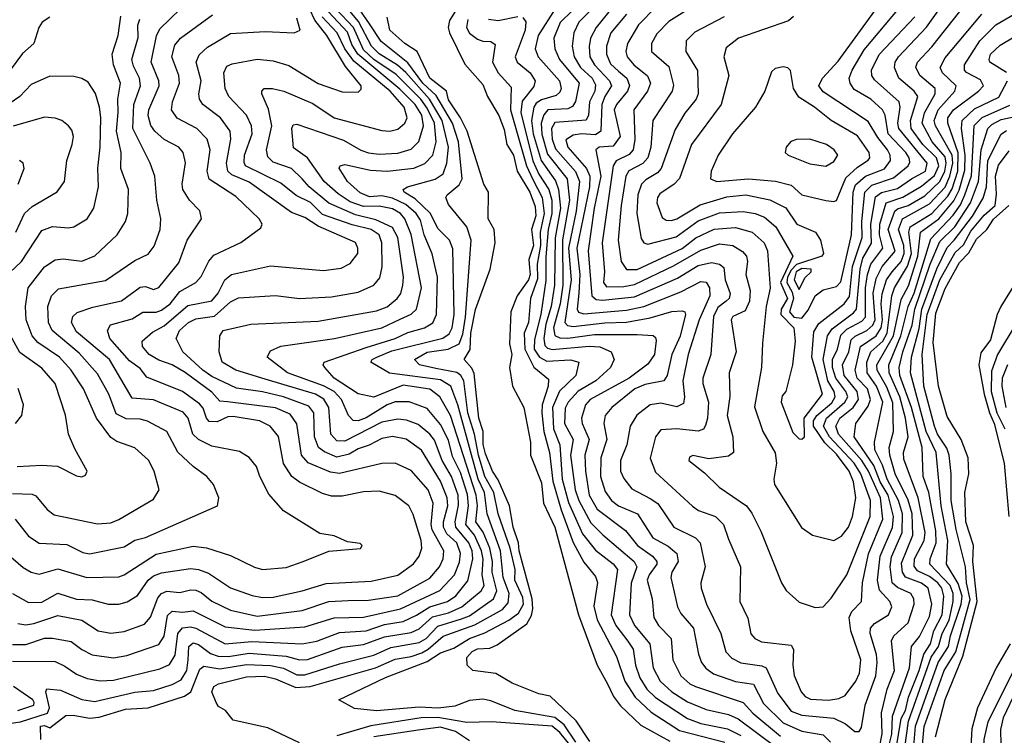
# Model space of a CAD drawing. Extents: x 1308313 to 1441400, y 959662 to 1036319.
# Tile 646 of 656: x 1397082 to 1400787, y 1010111 to 1012804. Entities that reach past the tile are written whole.
import ezdxf

# ---------------------------------------------------------------- set-up
doc = ezdxf.new("R2010")
doc.units = 0

msp = doc.modelspace()

# ---------------------------------------------------------------- linework, layer by layer
at = {"layer": '0CON10XD'}
for points in [[(1399341.9, 1012955), (1399186.1, 1012795), (1399167.4, 1012755), (1399161.3, 1012705), (1399167.8, 1012665), (1399192.2, 1012625), (1399236.2, 1012585), (1399249.2, 1012559.2), (1399246.6, 1012535), (1399225.9, 1012495), (1399222.1, 1012445), (1399213.9, 1012426.1), (1399095, 1012417.6), (1399083.6, 1012395), (1399085.1, 1012355.1), (1399098.6, 1012318.6), (1399173.1, 1012233.1), (1399188, 1012195), (1399175.9, 1012084.1), (1399147.5, 1011945), (1399156.5, 1011825), (1399133.2, 1011665), (1399143.9, 1011653.9), (1399165, 1011650.4), (1399284, 1011664), (1399365, 1011666.3), (1399455, 1011682.9), (1399536.1, 1011706.1), (1399575, 1011709.2), (1399585.2, 1011705.2), (1399587.9, 1011695), (1399567.1, 1011612.9), (1399535.7, 1011545), (1399518.4, 1011465), (1399506, 1011445), (1399435, 1011432.1), (1399396.9, 1011415), (1399310, 1011345), (1399285.3, 1011315), (1399280, 1011285), (1399291.2, 1011225), (1399269, 1011155), (1399267.5, 1011085), (1399285, 1011028.8), (1399309.5, 1010995), (1399335.4, 1010975), (1399406.6, 1010945), (1399465, 1010854.3), (1399522.5, 1010822.5), (1399555.3, 1010795), (1399559.6, 1010765), (1399536.2, 1010725), (1399531.7, 1010705), (1399557.4, 1010595), (1399570.2, 1010570.2), (1399617.6, 1010515), (1399636, 1010416), (1399647.5, 1010385), (1399663.7, 1010363.7), (1399692.5, 1010342.5), (1399775, 1010313.8), (1399843.4, 1010303.4), (1399881.5, 1010231.5), (1399955, 1010158.5), (1400025, 1010127.4), (1400105, 1010112.4), (1400132.5, 1010085)], [(1397055, 1010453), (1397105, 1010453.3), (1397175, 1010476.3), (1397205, 1010477.2), (1397275, 1010464.8), (1397315, 1010434.3), (1397355, 1010414.3), (1397435, 1010402.5), (1397485, 1010411), (1397605, 1010453.2), (1397625.5, 1010484.5), (1397638.2, 1010561.8), (1397655, 1010579), (1397695, 1010574.8), (1397735, 1010580.3), (1397855, 1010520), (1397967.2, 1010507.2), (1398155, 1010519.8), (1398265, 1010553.3), (1398375, 1010556), (1398515, 1010587.1), (1398663.4, 1010656.6), (1398717.7, 1010715), (1398736.9, 1010763.1), (1398740.1, 1010795), (1398726.5, 1010835), (1398689.5, 1010869.5), (1398677, 1010895), (1398676.5, 1010915), (1398692.8, 1010975), (1398690, 1011005), (1398665, 1011068.2), (1398593.8, 1011183.8), (1398535.7, 1011225.7), (1398485, 1011235.5), (1398445, 1011228), (1398397.1, 1011202.9), (1398355, 1011189.8), (1398321.2, 1011168.8), (1398275, 1011158.3), (1398228.2, 1011178.2), (1398206, 1011195), (1398191.8, 1011235), (1398189, 1011325), (1398170.4, 1011350.4), (1398075, 1011384.7), (1397995, 1011404.1), (1397897.7, 1011417.7), (1397805, 1011461.7), (1397770.4, 1011485), (1397695.8, 1011555), (1397670.8, 1011605), (1397683.5, 1011635), (1397717.2, 1011665), (1397745, 1011678.5), (1397815, 1011689.2), (1397875, 1011742.4), (1397905, 1011757.4), (1398045, 1011766.8), (1398135, 1011755.3), (1398255, 1011761.9), (1398355, 1011779.5), (1398414.4, 1011805.6), (1398437.5, 1011832.5), (1398445.6, 1011874.4), (1398444.8, 1011965), (1398434.6, 1011994.6), (1398404, 1012015), (1398332.9, 1012032.9), (1398221.7, 1012071.7), (1398176.2, 1012116.2), (1398122.6, 1012142.6), (1398065, 1012189.6), (1397931.9, 1012255), (1397926.7, 1012266.7), (1397928.1, 1012295), (1397956, 1012375), (1397954.4, 1012405), (1397935.3, 1012445), (1397869.1, 1012515), (1397855.2, 1012545.2), (1397850.5, 1012605), (1397860.7, 1012629.3), (1397881.2, 1012638.8), (1397975, 1012655.8), (1398035, 1012649.7), (1398095, 1012631.6), (1398205, 1012564.1), (1398295, 1012532.9), (1398355, 1012532.2), (1398367.3, 1012542.7), (1398367.1, 1012555), (1398308.2, 1012628.2), (1398237.9, 1012745), (1398192.1, 1012802.1), (1398155, 1012883.7)], [(1399175.1, 1010085), (1399131.2, 1010151.2), (1399095, 1010178.8), (1398945, 1010204.5), (1398855, 1010241.1), (1398825, 1010247.5), (1398775, 1010242.7), (1398718.9, 1010221.1), (1398656.8, 1010213.2), (1398585, 1010217.3), (1398425, 1010203.4), (1398341.9, 1010211.9), (1398282.5, 1010245), (1398458.5, 1010328.5), (1398615, 1010389.1), (1398665, 1010421.4), (1398715, 1010438.8), (1398775, 1010475.6), (1398832.7, 1010497.3), (1398922.5, 1010545), (1398959.3, 1010570.7), (1398977.1, 1010605), (1398975, 1010629.7), (1398944.9, 1010695), (1398945.8, 1010735), (1398927.6, 1010815), (1398882.2, 1010945), (1398866, 1011025), (1398831.9, 1011085), (1398808, 1011165), (1398793.5, 1011245), (1398768.1, 1011325), (1398753.4, 1011445), (1398742.2, 1011465), (1398726.3, 1011476.3), (1398648.4, 1011491.6), (1398586.1, 1011506.1), (1398566.9, 1011525), (1398615, 1011553.8), (1398694.6, 1011565), (1398735.7, 1011584.3), (1398749.4, 1011620.6), (1398759.1, 1011685), (1398780.5, 1011975), (1398764.4, 1012024.4), (1398695, 1012108.9), (1398685.4, 1012135), (1398690, 1012145), (1398735, 1012182.7), (1398746.3, 1012205), (1398733.2, 1012345), (1398710.4, 1012415), (1398649.3, 1012519.3), (1398598.8, 1012565), (1398542.2, 1012642.2), (1398442.6, 1012722.6), (1398398.7, 1012788.7), (1398325, 1012895.2)], [(1399208.5, 1012885), (1399116.2, 1012793.8), (1399091.6, 1012735), (1399096.2, 1012695), (1399112.7, 1012655), (1399187.6, 1012565), (1399173.9, 1012496.1), (1399162.1, 1012477.9), (1399145, 1012469.6), (1399069.4, 1012465), (1399054.2, 1012445.8), (1399044.7, 1012415), (1399046.2, 1012373.8), (1399068.4, 1012298.4), (1399142, 1012205), (1399151, 1012125), (1399123.9, 1011976.1), (1399125.5, 1011805), (1399115.8, 1011735), (1399091.1, 1011645), (1399095, 1011615.8), (1399115, 1011607), (1399145, 1011605.3), (1399245, 1011619.3), (1399405, 1011619.8), (1399465.7, 1011615.7), (1399475, 1011608.6), (1399477.4, 1011597.4), (1399471.1, 1011545), (1399445, 1011508.2), (1399375, 1011455.6), (1399228.4, 1011375), (1399211.3, 1011355), (1399195.6, 1011305), (1399197.9, 1011285), (1399224.5, 1011225), (1399208.8, 1011165), (1399210.9, 1011105), (1399224.9, 1011014.9), (1399255, 1010961.9), (1399361.8, 1010881.8), (1399406.5, 1010825), (1399462.8, 1010785), (1399479.3, 1010765), (1399479.6, 1010755), (1399450, 1010715), (1399443.5, 1010695), (1399461.3, 1010625), (1399468.4, 1010555), (1399485.3, 1010525), (1399533.5, 1010475), (1399540.3, 1010395), (1399570, 1010335), (1399603.4, 1010305), (1399624.6, 1010294.6), (1399804.9, 1010234.9), (1399841.3, 1010195), (1399945, 1010108.1)], [(1397029.4, 1010799.4), (1397095, 1010743.3), (1397125, 1010725.3), (1397155, 1010717.1), (1397225, 1010737.7), (1397334.7, 1010705.2), (1397455, 1010707.9), (1397475.2, 1010714.8), (1397595, 1010792.8), (1397735, 1010823.3), (1397785, 1010817.1), (1397875, 1010787.8), (1397965, 1010743.8), (1397995, 1010735.4), (1398085, 1010742.3), (1398148, 1010765), (1398245, 1010804.4), (1398363.8, 1010813.8), (1398370, 1010825), (1398363, 1010833), (1398315, 1010840), (1398265, 1010861.4), (1398211.3, 1010871.3), (1398075, 1010956.5), (1398019.1, 1011019.1), (1397985.4, 1011085), (1397973.3, 1011123.3), (1397945, 1011157.1), (1397909.1, 1011179.1), (1397805, 1011198.8), (1397754.4, 1011224.4), (1397733, 1011245), (1397716, 1011305), (1397697.2, 1011327.2), (1397585, 1011373.2), (1397505, 1011379.7), (1397419.8, 1011525), (1397295, 1011629.5), (1397276.8, 1011665), (1397282, 1011688), (1397298, 1011702), (1397357.5, 1011722.5), (1397465, 1011746.1), (1397535, 1011797.9), (1397555, 1011800), (1397585, 1011789.2), (1397605, 1011796.9), (1397681.1, 1011888.9), (1397712.5, 1011975), (1397765.4, 1012055), (1397759.5, 1012085), (1397720.8, 1012125), (1397695.2, 1012165.2), (1397692.6, 1012185), (1397705.8, 1012265.8), (1397696.4, 1012305), (1397680.9, 1012325), (1397625, 1012353.7), (1397590.3, 1012385), (1397575, 1012406.4), (1397565.6, 1012444.4), (1397568.3, 1012465), (1397606.6, 1012555), (1397605.3, 1012575), (1397577.1, 1012645), (1397596.3, 1012743.7), (1397609.7, 1012770.3), (1397686.1, 1012843.9)], [(1397161.5, 1010095), (1397159.6, 1010145), (1397175, 1010148.1), (1397195, 1010139.2), (1397255, 1010185.9), (1397282.6, 1010187.4), (1397344.8, 1010175.2), (1397380.2, 1010179.8), (1397479.8, 1010210.2), (1397565, 1010214.6), (1397701.9, 1010258.1), (1397726.2, 1010275), (1397760.1, 1010359.9), (1397775, 1010371.6), (1397835, 1010361.1), (1397935, 1010377.1), (1398025, 1010374.5), (1398075, 1010363.4), (1398125, 1010339), (1398155, 1010338.8), (1398285, 1010380.7), (1398415, 1010412.4), (1398478.6, 1010441.4), (1398585, 1010460.8), (1398610.9, 1010475), (1398655, 1010522.5), (1398745, 1010549.6), (1398775, 1010561.5), (1398864.7, 1010625.3), (1398877, 1010655), (1398860.2, 1010725), (1398861.1, 1010765), (1398851.2, 1010815), (1398825.3, 1010875.3), (1398797.7, 1010915), (1398804.9, 1010974.9), (1398799.1, 1011015), (1398703, 1011315), (1398663, 1011385), (1398625, 1011413.7), (1398525, 1011428.9), (1398415, 1011383.8), (1398355, 1011395.8), (1398265.3, 1011455), (1398230, 1011495), (1398224.4, 1011505), (1398228.1, 1011515), (1398385, 1011570.9), (1398495, 1011604.6), (1398542.2, 1011627.8), (1398604.9, 1011645.1), (1398637, 1011663), (1398650.7, 1011695), (1398653.5, 1011835), (1398633.5, 1011923.5), (1398603.9, 1011995), (1398590.6, 1012050.6), (1398574.3, 1012075), (1398535, 1012109.5), (1398485, 1012133), (1398445, 1012142.1), (1398397.8, 1012137.8), (1398362.9, 1012152.9), (1398314.9, 1012194.9), (1398284, 1012246), (1398287.5, 1012255), (1398305, 1012259.3), (1398402.3, 1012237.7), (1398465, 1012234.2), (1398565, 1012246.2), (1398607, 1012263), (1398636.8, 1012295), (1398649, 1012345), (1398642.3, 1012415), (1398615, 1012472.1), (1398591.3, 1012505), (1398498, 1012598), (1398414.2, 1012655), (1398375, 1012691.4), (1398338, 1012775), (1398271.5, 1012845)], [(1397715.3, 1010395), (1397718, 1010445), (1397735, 1010458.8), (1397755, 1010453.2), (1397799.6, 1010419.6), (1397828.8, 1010408.8), (1397868.1, 1010408.1), (1397945, 1010419.8), (1398085, 1010408.6), (1398135, 1010394.8), (1398165, 1010396.3), (1398295, 1010443), (1398375, 1010452.4), (1398455, 1010481.6), (1398555, 1010498.6), (1398585, 1010512.4), (1398635, 1010556.7), (1398695, 1010572.2), (1398745.5, 1010594.4), (1398818, 1010655), (1398829.4, 1010675), (1398822.2, 1010715), (1398826, 1010774), (1398820.2, 1010805), (1398793.9, 1010863.9), (1398760.7, 1010905), (1398771.1, 1010975), (1398767, 1011017), (1398740.6, 1011100.6), (1398710.1, 1011160.1), (1398695, 1011222.4), (1398665, 1011280.7), (1398615, 1011341.4), (1398546.9, 1011366.9), (1398495, 1011366.8), (1398465, 1011355.4), (1398385, 1011306), (1398355, 1011295.2), (1398336.3, 1011296.3), (1398319.2, 1011315), (1398292.4, 1011375), (1398264.6, 1011404.7), (1398225, 1011426.3), (1398089.1, 1011475), (1398013.5, 1011535), (1398025, 1011558.2), (1398064.8, 1011575.2), (1398266, 1011605), (1398445, 1011644.5), (1398513.2, 1011676.8), (1398555, 1011696.1), (1398575.4, 1011714.6), (1398593.5, 1011795), (1398555.5, 1011995.5), (1398530.8, 1012055), (1398515, 1012075.1), (1398485, 1012093.2), (1398435, 1012102.9), (1398375, 1012101.6), (1398325, 1012119.6), (1398279.7, 1012149.7), (1398227.6, 1012195), (1398164.3, 1012284.3), (1398112.7, 1012322.7), (1398105.3, 1012395), (1398111, 1012409), (1398125, 1012410.9), (1398300.5, 1012350.5), (1398365, 1012313.4), (1398395, 1012303.5), (1398435, 1012298.2), (1398505, 1012302.5), (1398555, 1012316.7), (1398584, 1012346), (1398601.6, 1012405), (1398594.8, 1012445.2), (1398570.5, 1012485), (1398512.8, 1012542.8), (1398354.2, 1012674.2), (1398331.3, 1012711.3), (1398315, 1012757.9), (1398243.6, 1012833.6)], [(1398135, 1010082.9), (1398015, 1010139), (1397885, 1010168.2), (1397856.8, 1010205), (1397829.8, 1010219.8), (1397821.1, 1010235), (1397804.7, 1010275), (1397812.8, 1010295), (1397829.4, 1010305), (1397935, 1010331.6), (1398003.3, 1010333.4), (1398045, 1010324.1), (1398121.2, 1010291.2), (1398175, 1010295.1), (1398420.8, 1010365), (1398495, 1010397.4), (1398555, 1010407.4), (1398595, 1010421.4), (1398619.1, 1010435), (1398675, 1010483.8), (1398795, 1010526.7), (1398899.3, 1010585), (1398920.5, 1010609.5), (1398924.1, 1010645), (1398900.8, 1010705), (1398891.6, 1010805), (1398840.7, 1010945), (1398830.5, 1011025), (1398806.6, 1011075), (1398731.1, 1011355), (1398704.1, 1011425), (1398665, 1011448.9), (1398473.7, 1011473.7), (1398403.2, 1011515), (1398408, 1011525), (1398425.4, 1011535), (1398482, 1011558), (1398674.7, 1011605.3), (1398697.6, 1011622.4), (1398709.5, 1011645), (1398716.2, 1011695), (1398711.5, 1011941.5), (1398699.5, 1011975), (1398656.8, 1012016.8), (1398626.6, 1012076.6), (1398570.3, 1012130.3), (1398528.4, 1012155), (1398525.4, 1012165), (1398541.4, 1012175), (1398645.1, 1012204.9), (1398675.7, 1012225), (1398689.3, 1012265), (1398696, 1012325), (1398672, 1012425), (1398624.1, 1012505), (1398535, 1012606.2), (1398503.5, 1012633.5), (1398435, 1012676.2), (1398405.2, 1012705.2), (1398357.2, 1012797.2), (1398297.9, 1012867.8)], [(1398739.1, 1012865), (1398699, 1012801), (1398694.7, 1012775), (1398699.2, 1012755), (1398757.3, 1012637.3), (1398825, 1012560), (1398842.5, 1012515), (1398885, 1012444.5), (1398905, 1012391.5), (1398915.2, 1012335), (1398939.9, 1012295), (1398953.4, 1012235), (1399002.1, 1012155), (1399021.8, 1012101.8), (1399023.8, 1012066.2), (1399008.4, 1012015), (1399015.2, 1011955), (1398998.2, 1011901.8), (1399000.1, 1011870.1), (1399003.3, 1011845), (1398997.1, 1011825), (1398954.3, 1011765.7), (1398929.6, 1011705), (1398924.5, 1011585), (1398934.2, 1011545), (1398925.5, 1011495), (1398936.2, 1011425), (1398978.9, 1011345), (1399003.8, 1011215), (1399004.6, 1011165), (1399045, 1011061.9), (1399052.7, 1010985), (1399095, 1010894.4), (1399185, 1010564.3), (1399254.8, 1010374.8), (1399293.4, 1010305), (1399317, 1010257), (1399342.5, 1010222.5), (1399419.1, 1010149.1), (1399528.7, 1010088.7)], [(1399097, 1012845), (1399032.3, 1012745), (1399021.1, 1012695), (1399033.1, 1012665), (1399113.2, 1012575), (1399119.8, 1012545), (1399115, 1012531.8), (1399100.7, 1012519.3), (1399045, 1012503.5), (1399025, 1012490.6), (1399016, 1012475), (1399007.4, 1012425), (1399014.6, 1012375), (1399044, 1012274), (1399098.1, 1012198.1), (1399109.9, 1012165), (1399117.1, 1012095), (1399096.6, 1011983.4), (1399094.9, 1011805.1), (1399081.9, 1011725), (1399062, 1011658), (1399054.1, 1011604.1), (1399058.6, 1011578.6), (1399067.9, 1011567.9), (1399085, 1011562.9), (1399225, 1011575.3), (1399265, 1011572.9), (1399307.5, 1011555), (1399318.9, 1011525), (1399305.4, 1011495), (1399250.3, 1011445), (1399183.3, 1011406.7), (1399146.1, 1011365), (1399135, 1011342.7), (1399132.1, 1011285), (1399164.1, 1011225), (1399154.1, 1011165), (1399172.4, 1011035), (1399186, 1010995), (1399231.4, 1010911.4), (1399275.8, 1010865.8), (1399393.9, 1010765), (1399404.1, 1010745), (1399383.2, 1010683.2), (1399376.5, 1010565), (1399395.2, 1010525), (1399453, 1010455), (1399465.5, 1010365), (1399492.3, 1010315), (1399536.2, 1010275), (1399595, 1010237.7), (1399665, 1010208.5), (1399749.3, 1010189.3), (1399785, 1010173), (1400150.7, 1009900.7)], [(1399319.9, 1012860.1), (1399251.5, 1012775), (1399230, 1012735), (1399224.2, 1012704.2), (1399227.3, 1012665), (1399245.2, 1012635), (1399301.5, 1012575), (1399309.1, 1012555), (1399283.6, 1012515), (1399272.7, 1012485), (1399268.7, 1012385), (1399248.5, 1012371.5), (1399195.4, 1012374.6), (1399165, 1012369.4), (1399137.2, 1012352.8), (1399144.6, 1012325), (1399214.3, 1012245), (1399227.5, 1012215), (1399225.5, 1012175), (1399178.1, 1011945), (1399189.2, 1011845), (1399186.2, 1011775), (1399179.6, 1011715), (1399185, 1011703.3), (1399205, 1011697.5), (1399365, 1011711.1), (1399430, 1011725), (1399570.2, 1011779.8), (1399645, 1011819.2), (1399665, 1011816.8), (1399678.3, 1011795), (1399678.5, 1011765), (1399639.3, 1011675), (1399597.2, 1011545), (1399576.8, 1011445), (1399583.2, 1011385), (1399579.7, 1011360.3), (1399555, 1011347.9), (1399495, 1011361), (1399455, 1011355.2), (1399403.7, 1011316.3), (1399379.2, 1011275), (1399366.1, 1011205), (1399343.3, 1011145), (1399343.3, 1011105), (1399355, 1011078.2), (1399385, 1011038.7), (1399455, 1011002), (1399483.3, 1010983.3), (1399544, 1010895), (1399624.6, 1010855), (1399642.9, 1010835), (1399660.9, 1010745), (1399644.7, 1010685), (1399646.4, 1010665), (1399665.9, 1010605), (1399720.3, 1010495), (1399739.7, 1010425), (1399761.9, 1010401.9), (1399795, 1010383.6), (1399875, 1010373), (1399891.5, 1010365), (1399935, 1010268.9), (1399985, 1010202.1), (1400025, 1010187.3), (1400145.2, 1010175.2), (1400189.5, 1010155), (1400225, 1010125.7), (1400241.2, 1010125), (1400249.4, 1010140.6), (1400264.1, 1010225), (1400303.2, 1010335), (1400308.8, 1010385), (1400305.6, 1010415.6)], [(1399477.3, 1012852.7), (1399410.4, 1012785), (1399369.2, 1012715), (1399362.5, 1012685), (1399368, 1012665), (1399392.3, 1012635), (1399443.8, 1012593.8), (1399455.2, 1012565), (1399444.4, 1012535), (1399392.8, 1012465), (1399396.5, 1012353.5), (1399390.3, 1012315), (1399375, 1012297.7), (1399326.9, 1012273.1), (1399315, 1012254.5), (1399273.6, 1011965), (1399282, 1011855), (1399279, 1011815), (1399289.5, 1011799.5), (1399355, 1011800.4), (1399395, 1011808.2), (1399541.8, 1011878.2), (1399645, 1011936.9), (1399715, 1011960.3), (1399765, 1011954.8), (1399802.3, 1011932.3), (1399816.5, 1011915), (1399820.2, 1011895), (1399814.4, 1011845), (1399830.4, 1011785), (1399828.6, 1011745), (1399811.3, 1011708.7), (1399765, 1011687.5), (1399759.4, 1011675), (1399777.8, 1011555), (1399751.8, 1011475), (1399754, 1011386), (1399744.4, 1011315), (1399765.4, 1011234.6), (1399768.1, 1011175), (1399748.8, 1011161.2), (1399675, 1011151.2), (1399615, 1011164.4), (1399602.1, 1011157.9), (1399600, 1011145), (1399658.9, 1011098.9), (1399714.4, 1011045), (1399816.4, 1010975), (1399837.1, 1010947.1), (1399870.8, 1010879.2), (1399948.9, 1010685), (1399966.1, 1010656.1), (1400015, 1010611.9), (1400075, 1010592.2)], [(1399584.6, 1012835), (1399525, 1012797.9), (1399479.3, 1012750.7), (1399459.7, 1012715), (1399459.3, 1012685), (1399525, 1012627.9), (1399541.7, 1012558.3), (1399536.8, 1012535), (1399500.9, 1012480.9), (1399464.4, 1012425), (1399456.5, 1012325), (1399445.5, 1012285), (1399426.5, 1012263.5), (1399374.4, 1012235.6), (1399362.8, 1012215), (1399345.1, 1012104.9), (1399334.1, 1011975), (1399345.7, 1011895), (1399365, 1011864.8), (1399405, 1011864.8), (1399575, 1011943.6), (1399626.7, 1011983.3), (1399695, 1012016), (1399775, 1012022.7), (1399837.7, 1012005), (1399882.8, 1011965), (1399896.1, 1011935), (1399906.1, 1011793.9), (1399891, 1011725), (1399877.2, 1011587.2), (1399872.9, 1011495), (1399846.9, 1011346.9), (1399878, 1011255), (1399924.2, 1011174.2), (1399930, 1011135), (1399919.6, 1011075), (1399922.7, 1011055), (1400023.4, 1010893.4), (1400064.7, 1010864.7), (1400145, 1010844.6)], [(1400025, 1011680.6), (1400048.9, 1011711.1), (1400075.4, 1011764.6), (1400105, 1011787.6), (1400155, 1011800), (1400171.5, 1011818.5), (1400211.7, 1011995), (1400218.8, 1012155), (1400227.6, 1012182.4), (1400264.5, 1012215.5), (1400336.2, 1012243.8), (1400358.7, 1012275), (1400357.8, 1012295), (1400348.1, 1012315), (1400311.3, 1012361.3), (1400275, 1012421.8), (1400105, 1012533.5), (1400089.5, 1012555), (1400102.5, 1012585), (1400161.5, 1012648.5), (1400319.8, 1012865)], [(1400025, 1011225.7), (1400035, 1011234.5), (1400034, 1011305), (1400103.2, 1011395), (1400062.5, 1011535), (1400070, 1011630), (1400089, 1011661), (1400184.9, 1011735.1), (1400205, 1011762.2), (1400216, 1011875), (1400251.8, 1011985), (1400251.3, 1012045), (1400262.4, 1012155), (1400288.1, 1012181.9), (1400370.5, 1012209.5), (1400424.8, 1012255), (1400431.9, 1012268.1), (1400429.4, 1012285), (1400416.8, 1012305), (1400350.3, 1012375), (1400338.3, 1012445), (1400328.3, 1012465), (1400285, 1012506), (1400222, 1012542), (1400206.8, 1012565), (1400203.1, 1012585), (1400214.5, 1012615), (1400259.3, 1012690.7), (1400391.7, 1012848.3)], [(1400075, 1010592.2), (1400105, 1010594.2), (1400135, 1010627.5), (1400195, 1010714.6), (1400281.9, 1010935), (1400283.4, 1010995), (1400247.5, 1011095), (1400222.5, 1011135), (1400129, 1011235), (1400107.3, 1011275), (1400118.1, 1011305), (1400186.8, 1011365), (1400198, 1011385), (1400190.8, 1011405), (1400152.7, 1011455), (1400140.8, 1011495), (1400140.5, 1011525), (1400159.6, 1011565), (1400172.5, 1011617.5), (1400195, 1011639.2), (1400250.6, 1011669.4), (1400264.9, 1011685), (1400264.6, 1011795.5), (1400272.3, 1011845), (1400285.1, 1011885), (1400329.6, 1011945), (1400317.4, 1011995), (1400318.1, 1012035), (1400343.1, 1012115), (1400405, 1012136.8), (1400475, 1012178.5), (1400525, 1012218.7), (1400540.2, 1012255), (1400531.6, 1012285), (1400480, 1012335), (1400437, 1012395), (1400433.7, 1012425), (1400461.4, 1012515), (1400448, 1012535), (1400389.6, 1012585), (1400373.9, 1012625), (1400376.9, 1012645), (1400388.5, 1012665), (1400493.8, 1012776.2), (1400550.6, 1012855)], [(1400125, 1010243.9), (1400165, 1010249.2), (1400188.4, 1010261.6), (1400228, 1010315), (1400242.5, 1010345), (1400247.2, 1010395), (1400209.2, 1010505), (1400203.3, 1010555), (1400213.3, 1010576.7), (1400249.1, 1010615), (1400253.6, 1010685), (1400276.4, 1010793.6), (1400330, 1010925), (1400321.4, 1011005), (1400276, 1011105), (1400250.7, 1011145), (1400163.7, 1011245), (1400152.7, 1011275), (1400168.5, 1011305), (1400218.5, 1011345), (1400238.1, 1011375), (1400233.4, 1011405), (1400184.9, 1011464.9), (1400178, 1011505), (1400202, 1011555), (1400211, 1011599), (1400226.2, 1011613.8), (1400269.5, 1011635), (1400292.7, 1011655), (1400301.2, 1011675), (1400293.4, 1011775), (1400305, 1011830.3), (1400327.3, 1011875), (1400376.7, 1011933.2), (1400350.1, 1012015), (1400375, 1012084.3), (1400385, 1012092.9), (1400424.9, 1012105.1), (1400487.8, 1012142.2), (1400545, 1012195.3), (1400562.9, 1012235), (1400568.4, 1012265), (1400565, 1012288.2), (1400515.8, 1012345), (1400478.4, 1012415), (1400486.4, 1012453.6), (1400526.9, 1012525), (1400526.3, 1012545), (1400469, 1012595), (1400454, 1012626), (1400460.5, 1012645), (1400515, 1012702.1), (1400619.3, 1012835)], [(1397195, 1012814.2), (1397166.2, 1012795), (1397153.4, 1012775), (1397135.2, 1012714.8), (1397092.9, 1012677.1), (1396998.3, 1012551.7)], [(1397055, 1010645.3), (1397115, 1010610.5), (1397165, 1010612.6), (1397225, 1010646), (1397295, 1010623.5), (1397355, 1010620.9), (1397415, 1010604.3), (1397455, 1010604.2), (1397486.8, 1010613.2), (1397525, 1010636.8), (1397565, 1010694.8), (1397585, 1010711.6), (1397615, 1010722.8), (1397725, 1010738.5), (1397755, 1010735.7), (1397792, 1010722), (1397875, 1010666.8), (1397957.1, 1010637.1), (1397995, 1010629.8), (1398035, 1010631.7), (1398145, 1010654.4), (1398235, 1010682.7), (1398405, 1010691), (1398505, 1010714.3), (1398564, 1010756), (1398584.7, 1010785), (1398594.7, 1010815), (1398592.9, 1010845), (1398562.7, 1010942.7), (1398546.2, 1010975), (1398495, 1011013.2), (1398435, 1011030), (1398375, 1011027.5), (1398295, 1011010.8), (1398255, 1011011.1), (1398221.9, 1011021.9), (1398135, 1011063.6), (1398105.5, 1011085.5), (1398074.3, 1011134.3), (1398055.9, 1011235.9), (1398024.6, 1011275), (1397984.3, 1011295), (1397885, 1011310.9), (1397865, 1011310), (1397825, 1011291.2), (1397795, 1011292.4), (1397784.8, 1011304.8), (1397772.7, 1011342.7), (1397758.9, 1011358.9), (1397695, 1011405.6), (1397559.6, 1011459.6), (1397535, 1011491.8), (1397495, 1011521), (1397420.5, 1011605), (1397411.8, 1011635), (1397423.4, 1011656.6), (1397505, 1011678.7), (1397545, 1011703.9), (1397595, 1011703.4), (1397615, 1011710.7), (1397648.5, 1011735), (1397685, 1011781.1), (1397745.2, 1011814.8), (1397765, 1011838.2), (1397794.1, 1011895.9), (1397811.9, 1011918.1), (1397914.1, 1011965.9), (1397988.9, 1012021.1), (1397994, 1012035), (1397982.9, 1012055), (1397895, 1012138.9), (1397795, 1012203.9), (1397787.5, 1012235), (1397798.5, 1012315), (1397787.1, 1012355), (1397747.9, 1012395), (1397673.9, 1012433.9), (1397653.6, 1012465), (1397657.3, 1012495), (1397683.6, 1012565), (1397680.2, 1012595), (1397654.5, 1012664.5), (1397665, 1012708.2), (1397686.7, 1012735), (1397807, 1012823)], [(1397055, 1010390.8), (1397215, 1010388.8), (1397251.9, 1010371.9), (1397295, 1010341.4), (1397335.6, 1010325.6), (1397385, 1010316.5), (1397435, 1010319.1), (1397608.8, 1010361.2), (1397645, 1010378.2), (1397667.1, 1010412.9), (1397676.3, 1010495), (1397695, 1010515.2), (1397725, 1010518.9), (1397745, 1010514.6), (1397855, 1010455.7), (1397955, 1010464), (1398145.1, 1010454.9), (1398199.5, 1010465), (1398285, 1010498.6), (1398385, 1010503.9), (1398455, 1010527.9), (1398525, 1010539.6), (1398575, 1010563), (1398625, 1010595.3), (1398691.2, 1010615), (1398723.6, 1010636.4), (1398767.9, 1010692.1), (1398787.6, 1010775), (1398784.3, 1010805), (1398771.6, 1010835), (1398723.5, 1010895), (1398720.4, 1010915), (1398732.6, 1010977.4), (1398731.4, 1011015), (1398706.2, 1011085), (1398671, 1011145), (1398642.3, 1011222.3), (1398624.8, 1011245), (1398581.5, 1011281.5), (1398537.5, 1011297.5), (1398505, 1011301.4), (1398445, 1011290.1), (1398305, 1011218.3), (1398275, 1011219.4), (1398253, 1011245), (1398244.9, 1011344.9), (1398226.6, 1011376.6), (1398194.7, 1011395), (1398005, 1011451.2), (1397895, 1011486), (1397843.2, 1011515), (1397831.8, 1011555), (1397834.7, 1011615), (1397847.5, 1011635), (1397952, 1011658), (1398205, 1011669.3), (1398425, 1011709.1), (1398465, 1011723.9), (1398502.9, 1011755), (1398516.3, 1011773.7), (1398524.1, 1011805), (1398525.5, 1011835), (1398504.6, 1011985), (1398485, 1012022.6), (1398421.7, 1012051.7), (1398345, 1012070), (1398245, 1012113.8), (1398171.7, 1012175), (1398145, 1012205.3), (1398104.7, 1012245), (1398035, 1012268.4), (1398015, 1012288.1), (1398010.9, 1012315), (1398030, 1012405), (1398017.8, 1012467.8), (1397993.3, 1012525), (1397992.9, 1012535), (1398001.2, 1012545), (1398032.5, 1012545), (1398075.8, 1012535), (1398185, 1012489.2), (1398265, 1012435.2), (1398445, 1012387.2), (1398475, 1012385.3), (1398505, 1012392), (1398531.5, 1012415), (1398539.7, 1012435), (1398528.7, 1012475), (1398476.1, 1012535), (1398338.6, 1012648.6), (1398305.9, 1012695), (1398275.9, 1012755), (1398219.8, 1012815)], [(1397065.2, 1010925.2), (1397115, 1010860.4), (1397154.4, 1010834.4), (1397259.3, 1010829.3), (1397319.5, 1010799.5), (1397345, 1010793.8), (1397475, 1010820.7), (1397515, 1010845.7), (1397555, 1010855.8), (1397826, 1010975), (1397831.1, 1011005), (1397811.5, 1011055), (1397785.6, 1011085), (1397735, 1011122.3), (1397677.1, 1011177.1), (1397635.2, 1011255.2), (1397563.1, 1011293.1), (1397535, 1011300.5), (1397482.5, 1011302.5), (1397445, 1011320.8), (1397417.8, 1011395), (1397375, 1011471.3), (1397305, 1011549.8), (1397203.5, 1011635), (1397190, 1011665), (1397188, 1011725), (1397201.8, 1011765), (1397228.1, 1011791.9), (1397405, 1011823.2), (1397515, 1011898.1), (1397565, 1011922.3), (1397587.3, 1011952.7), (1397610.7, 1012015), (1397613.4, 1012055), (1397597.5, 1012125), (1397590.3, 1012215), (1397573.3, 1012265), (1397508.1, 1012395), (1397510.9, 1012485), (1397536.7, 1012555), (1397532.1, 1012585), (1397509.4, 1012629.4), (1397504.1, 1012655), (1397527.6, 1012737.6), (1397526.1, 1012783.9), (1397533.6, 1012806.4)], [(1397075, 1010531.4), (1397105, 1010527.4), (1397135, 1010531.4), (1397225, 1010562.3), (1397315, 1010544.3), (1397376.9, 1010505), (1397425, 1010495.7), (1397475, 1010501.9), (1397551, 1010529), (1397573.6, 1010556.4), (1397601.3, 1010628.7), (1397615.4, 1010644.6), (1397635, 1010653.3), (1397685, 1010648.5), (1397725, 1010659.3), (1397745, 1010658), (1397765, 1010649), (1397805, 1010616), (1397875, 1010582.7), (1397975, 1010559.8), (1398145, 1010580.6), (1398245, 1010614.8), (1398318.3, 1010618.3), (1398395, 1010619.8), (1398505, 1010636.7), (1398625, 1010703), (1398662, 1010745), (1398675.2, 1010774.8), (1398678, 1010805), (1398634, 1010885), (1398630.6, 1010905), (1398638.3, 1010985), (1398618.4, 1011035), (1398555, 1011107.6), (1398495, 1011135.3), (1398445, 1011134.8), (1398285, 1011096.1), (1398251.7, 1011101.7), (1398167.1, 1011137.1), (1398142.2, 1011165), (1398125, 1011282.9), (1398099.3, 1011319.3), (1398045, 1011344.1), (1397863.3, 1011366.7), (1397835, 1011369), (1397805, 1011402.4), (1397705, 1011477.1), (1397656.1, 1011506.1), (1397605, 1011523), (1397569.2, 1011545), (1397543.3, 1011575), (1397542.7, 1011595), (1397581.1, 1011628.9), (1397625, 1011651.7), (1397715, 1011728.6), (1397805, 1011746.1), (1397828.1, 1011775), (1397854.3, 1011825.7), (1397879.4, 1011845), (1398025, 1011878.2), (1398225, 1011860), (1398291.1, 1011868.9), (1398325, 1011886.5), (1398353.9, 1011925), (1398353.9, 1011945), (1398345, 1011965.4), (1398205, 1012027.9), (1398155, 1012060), (1398105, 1012078.3), (1397945, 1012192.4), (1397880.5, 1012220.5), (1397864.6, 1012234.6), (1397859.8, 1012265), (1397876.3, 1012355), (1397873.3, 1012385), (1397837.6, 1012435), (1397770.4, 1012485), (1397758.7, 1012505), (1397755.3, 1012525), (1397764.4, 1012575), (1397745.3, 1012645), (1397757.4, 1012672.6), (1397789.1, 1012700.9), (1397875, 1012752.6), (1398005, 1012760.3), (1398115, 1012754.5), (1398137.1, 1012765), (1398125, 1012810)], [(1397113.8, 1011795), (1397175.1, 1011874.9), (1397215, 1011900.3), (1397245, 1011904.3), (1397315, 1011895.3), (1397365, 1011915.4), (1397448.2, 1011995), (1397480, 1012045), (1397488.7, 1012075), (1397490.6, 1012165), (1397462, 1012245), (1397464, 1012305), (1397446.4, 1012385), (1397452.9, 1012455), (1397450.5, 1012505), (1397461.7, 1012565), (1397434.4, 1012635), (1397429.3, 1012675), (1397452.8, 1012745), (1397462.8, 1012817.2)], [(1399227.6, 1010087.6), (1399176.1, 1010166.1), (1399078.6, 1010258.6), (1399035, 1010267.6), (1398935, 1010307.7), (1398873.8, 1010343.8), (1398786.7, 1010355), (1398765.8, 1010375), (1398765, 1010403.8), (1398785, 1010427.1), (1398805, 1010436.3), (1398850.8, 1010439.2), (1398878.8, 1010451.2), (1398989.8, 1010530.2), (1399007.7, 1010562.3), (1399013.1, 1010586.9), (1399010, 1010625), (1398962, 1010805), (1398958.9, 1010835), (1398939, 1010895), (1398925.2, 1010975.2), (1398882.1, 1011072.1), (1398860.6, 1011105), (1398835, 1011170.7), (1398825.8, 1011205.8), (1398825.7, 1011255), (1398809.3, 1011305), (1398792.5, 1011472.4), (1398783, 1011493), (1398754.6, 1011525), (1398776.4, 1011563.6), (1398780, 1011625), (1398796.7, 1011713.2), (1398851.8, 1011865), (1398870.5, 1011965), (1398867.5, 1012015), (1398844.5, 1012055), (1398845.6, 1012155), (1398828.5, 1012185), (1398765.3, 1012384.7), (1398741.2, 1012435), (1398695, 1012502.7), (1398688.4, 1012535), (1398625, 1012584.8), (1398577.4, 1012685), (1398530.5, 1012715), (1398475, 1012764.6), (1398464.2, 1012814.2)], [(1398768.8, 1012805), (1398763.1, 1012775), (1398774.2, 1012754.2), (1398805, 1012730.7), (1398825, 1012723.4), (1398855, 1012722.8), (1398871.7, 1012711.7), (1398861.2, 1012645), (1398882.9, 1012605), (1398930.9, 1012550.9), (1398929.3, 1012465), (1398989, 1012255), (1399012.8, 1012202.8), (1399048, 1012135), (1399055.8, 1012075), (1399040.5, 1012005), (1399042.3, 1011955), (1399028.8, 1011885), (1399030.9, 1011829.1), (1399004, 1011755), (1398996, 1011665), (1398980.6, 1011625), (1398983.1, 1011565), (1399016.3, 1011496.3), (1399071.9, 1011451.9), (1399070.3, 1011425), (1399048.4, 1011355), (1399046.6, 1011325), (1399053.9, 1011255), (1399075.1, 1011175), (1399088.1, 1011068.1), (1399119.2, 1010959.2), (1399165, 1010836.4), (1399205, 1010762.5), (1399248.7, 1010708.7), (1399255.9, 1010685.9), (1399242.9, 1010597.1), (1399255.3, 1010545.3), (1399327.9, 1010407.9), (1399358.5, 1010315), (1399397.7, 1010255), (1399458.1, 1010198.1), (1399565, 1010129.6), (1399735, 1010085.1)], [(1398845.9, 1012805.9), (1398881.9, 1012801.9), (1398956.6, 1012816.6)], [(1398975, 1012812.3), (1398986.6, 1012796.6), (1398983.6, 1012765), (1398946.5, 1012665), (1398953.6, 1012645), (1399002.6, 1012605), (1399022, 1012575), (1399017, 1012553), (1398972.1, 1012497.9), (1398968, 1012455), (1399013.1, 1012273.1), (1399035, 1012223), (1399073, 1012165), (1399084.2, 1012125), (1399083.9, 1012075), (1399070.1, 1012015), (1399062.2, 1011912.2), (1399062.3, 1011822.3), (1399043, 1011695), (1399019.4, 1011600.6), (1399017.8, 1011565), (1399038.5, 1011535), (1399065, 1011519.3), (1399154.9, 1011524.9), (1399185.9, 1011515), (1399174.3, 1011465), (1399113.8, 1011406.2), (1399086.8, 1011345), (1399090.6, 1011265), (1399114.9, 1011204.9), (1399123, 1011075), (1399147.6, 1010987.6), (1399199.7, 1010869.7), (1399248.1, 1010808.1), (1399315, 1010756), (1399331.3, 1010735), (1399308, 1010565), (1399325.1, 1010525.1), (1399370.7, 1010465)], [(1399365.1, 1012824.9), (1399305.9, 1012755), (1399290.2, 1012705), (1399289.5, 1012675), (1399305, 1012638.2), (1399335, 1012610.3), (1399366.3, 1012585), (1399377.2, 1012557.2), (1399369.7, 1012535), (1399328.3, 1012485), (1399319.1, 1012465), (1399341, 1012365), (1399315, 1012328.6), (1399262, 1012325), (1399250, 1012315), (1399268.6, 1012215), (1399243.1, 1012095), (1399220.8, 1011935), (1399235.3, 1011765.3), (1399251.7, 1011751.7), (1399275, 1011748.4), (1399395, 1011762), (1399557.8, 1011832.2), (1399635, 1011880), (1399685, 1011890.2), (1399715, 1011884.8), (1399731.5, 1011871.5), (1399737.2, 1011825), (1399756, 1011774), (1399752.2, 1011755), (1399740.8, 1011745), (1399709.3, 1011720.7), (1399693, 1011687), (1399682.2, 1011545), (1399653.2, 1011455), (1399652.8, 1011435), (1399673.3, 1011365), (1399670.2, 1011305), (1399662.8, 1011277.2), (1399655, 1011263.8), (1399635, 1011255.7), (1399555, 1011265.2), (1399495, 1011260.4), (1399474.7, 1011235), (1399454.7, 1011154.7), (1399475, 1011101.2), (1399613.1, 1010973.1), (1399636.8, 1010956.8), (1399700.5, 1010935), (1399730.9, 1010905), (1399748.8, 1010848.8), (1399794.6, 1010745), (1399792.1, 1010615), (1399821.9, 1010551.9), (1399833.2, 1010493.2), (1399848.1, 1010475), (1399873.4, 1010463.4), (1399985, 1010450.6), (1399993.8, 1010433.8), (1399990.8, 1010375), (1399996, 1010336), (1400022.6, 1010275), (1400037.6, 1010257.6), (1400057.5, 1010247.5), (1400125, 1010243.9)], [(1399732.5, 1012815), (1399622.1, 1012757.9), (1399590.4, 1012725), (1399588.2, 1012685), (1399633, 1012613), (1399635.3, 1012525), (1399627.4, 1012505), (1399585, 1012452.1), (1399548.9, 1012391.1), (1399495.9, 1012244.1), (1399482.1, 1012227.9), (1399437.6, 1012202.4), (1399421.3, 1012185), (1399408.3, 1012145), (1399404.8, 1012075), (1399420.8, 1011980.8), (1399430.5, 1011965), (1399445, 1011959.5), (1399552.5, 1011987.5), (1399635, 1012047.4), (1399715, 1012077.8), (1399805, 1012083), (1399849.4, 1012075), (1399885, 1012061), (1399927.1, 1012025), (1399990.7, 1011915), (1399945.2, 1011815), (1399971.2, 1011755), (1399947.6, 1011715), (1399946.2, 1011695), (1399994.7, 1011645), (1399999.5, 1011595), (1399990.6, 1011505), (1399964.7, 1011405.3), (1399951, 1011389), (1399947, 1011365), (1399991.1, 1011251.1), (1400015, 1011227), (1400025, 1011225.7)], [(1399993.3, 1012816.7), (1399975, 1012800.7), (1399787.1, 1012735), (1399740.8, 1012699.1), (1399731.3, 1012665), (1399750.7, 1012595), (1399721.9, 1012485), (1399610.2, 1012335), (1399565, 1012206.9), (1399544.3, 1012185.7), (1399490.6, 1012149.4), (1399481.6, 1012135), (1399479.2, 1012115), (1399500.1, 1012060.1), (1399515, 1012050.3), (1399535, 1012049.3), (1399555, 1012054.8), (1399642.3, 1012107.7), (1399742.4, 1012137.6), (1399815, 1012144.8), (1399905, 1012126.7), (1399965, 1012097), (1400006.2, 1012035), (1400077.1, 1012005), (1400094.8, 1011974.8), (1400106.9, 1011925), (1400100.3, 1011915), (1400005, 1011882.6), (1399985, 1011862.4), (1399971.3, 1011835), (1399969.2, 1011815), (1399988.5, 1011778.5), (1399993.6, 1011755), (1399978.9, 1011705), (1399995, 1011685.1), (1400025, 1011680.6)], [(1400145, 1010844.6), (1400175, 1010860.8), (1400200.2, 1010895), (1400216, 1010935), (1400228.4, 1011005), (1400220.1, 1011065), (1400202.9, 1011105), (1400155, 1011169.7), (1400112.3, 1011212.3), (1400069.1, 1011275), (1400069.6, 1011295), (1400081.2, 1011315), (1400137.6, 1011362.4), (1400151.1, 1011385), (1400147, 1011405), (1400123.5, 1011445), (1400105.9, 1011525), (1400122, 1011615), (1400138.7, 1011641.3), (1400219.2, 1011700.8), (1400230.3, 1011715), (1400244.3, 1011865.7), (1400255, 1011906.5), (1400287, 1011963), (1400284.8, 1012035), (1400302.3, 1012137.7), (1400325, 1012154.7), (1400385, 1012169.1), (1400438.1, 1012205), (1400490.2, 1012235), (1400497.1, 1012265), (1400390.2, 1012395), (1400386.2, 1012415), (1400395.2, 1012475), (1400391.2, 1012495), (1400298.7, 1012578.7), (1400288.3, 1012595), (1400287, 1012615), (1400316.1, 1012673.9), (1400449.8, 1012815)], [(1400305.6, 1010415.6), (1400281.7, 1010495), (1400283.3, 1010515), (1400298.6, 1010531.4), (1400351.6, 1010565), (1400363.8, 1010595), (1400356.8, 1010615), (1400317.9, 1010657.9), (1400309.9, 1010695), (1400319.9, 1010785), (1400366.3, 1010893.6), (1400370.3, 1010935), (1400349.6, 1011015), (1400319.7, 1011065), (1400296.3, 1011126.3), (1400221.6, 1011235), (1400228.6, 1011285), (1400275, 1011350), (1400283, 1011375), (1400271.9, 1011415), (1400232.9, 1011455), (1400225.3, 1011485), (1400245.9, 1011575), (1400304.9, 1011615), (1400323.9, 1011645), (1400329.1, 1011675), (1400323.8, 1011735), (1400327, 1011773), (1400344.1, 1011825), (1400365.4, 1011855), (1400399.4, 1011895), (1400409.9, 1011925), (1400408.7, 1011955), (1400389.2, 1012015), (1400403.4, 1012055), (1400505, 1012111.6), (1400565, 1012174.4), (1400582.2, 1012215), (1400593.4, 1012265), (1400590.8, 1012295), (1400528.3, 1012405), (1400522.9, 1012425), (1400538.2, 1012465), (1400601.1, 1012535), (1400606.2, 1012555), (1400554.2, 1012604.2), (1400545.6, 1012625), (1400565, 1012661.1), (1400702, 1012825)], [(1400317.3, 1010065), (1400326.9, 1010116.9), (1400324.4, 1010195.6), (1400346.9, 1010285), (1400373.7, 1010355), (1400363.2, 1010466.8), (1400371.7, 1010485), (1400424.8, 1010535), (1400448.3, 1010605), (1400446.7, 1010625), (1400434.9, 1010644.9), (1400385, 1010667.7), (1400364.6, 1010685), (1400357.5, 1010745), (1400363.2, 1010783.2), (1400402.5, 1010875), (1400403.6, 1010945), (1400388.6, 1010995), (1400345.8, 1011075), (1400328.4, 1011128.4), (1400300.4, 1011185), (1400298.1, 1011215), (1400330.3, 1011365), (1400306, 1011425), (1400271.5, 1011475), (1400269.6, 1011515), (1400284.6, 1011555), (1400329.8, 1011595), (1400346.6, 1011625), (1400363.3, 1011765), (1400374.5, 1011795.5), (1400422.9, 1011877.1), (1400437.5, 1011925), (1400428, 1012005), (1400432.4, 1012025), (1400515, 1012075.3), (1400575, 1012140.3), (1400591.5, 1012168.5), (1400611.9, 1012235), (1400613.5, 1012303.5), (1400574.6, 1012415), (1400574.6, 1012435), (1400595.8, 1012465), (1400690.4, 1012535), (1400708.8, 1012555), (1400697.6, 1012577.6), (1400645, 1012605.9), (1400636.8, 1012615), (1400636.7, 1012635), (1400694.4, 1012725), (1400755, 1012785.2), (1400824.6, 1012825)], [(1400795.4, 1012605.4), (1400733.1, 1012645), (1400729.7, 1012655), (1400735.6, 1012675), (1400771.5, 1012708.5), (1400917.2, 1012795)], [(1400145, 1012120.4), (1400155, 1012124.4), (1400191.2, 1012208.8), (1400235, 1012249.7), (1400274.6, 1012275.4), (1400281.6, 1012285), (1400278.3, 1012305), (1400235, 1012367), (1400135.3, 1012425), (1400073.4, 1012475), (1400013.3, 1012513.3), (1399993.3, 1012545), (1399982.7, 1012612.7), (1399972.7, 1012622.7), (1399955, 1012627.5), (1399925, 1012620.8), (1399911.3, 1012608.7), (1399886.5, 1012535), (1399851.2, 1012475), (1399763.8, 1012375), (1399710.8, 1012295), (1399684.5, 1012234.5), (1399681.9, 1012205), (1399705.3, 1012195.3), (1399825, 1012205.9), (1399926.2, 1012196.2), (1399985, 1012181.9), (1400025, 1012145.9), (1400115.4, 1012124.6), (1400145, 1012120.4)], [(1397045, 1011852.7), (1397088.7, 1011895), (1397165, 1012011.1), (1397205, 1012025.8), (1397265, 1012020.7), (1397285, 1012024.6), (1397335.2, 1012054.8), (1397360.8, 1012095), (1397378.6, 1012175), (1397376.1, 1012246.1), (1397385.2, 1012325), (1397386.9, 1012436.9), (1397382.4, 1012475), (1397366.5, 1012526.5), (1397339.2, 1012569.2), (1397315, 1012583.3), (1397285, 1012590.9), (1397195, 1012591.8), (1397125, 1012560.8), (1397081.8, 1012515), (1397042.6, 1012487.4)], [(1400351, 1010065), (1400363.8, 1010115), (1400366.3, 1010183.6), (1400430.9, 1010365), (1400438.3, 1010445), (1400467.4, 1010482.6), (1400505, 1010558.7), (1400514, 1010605), (1400500, 1010665), (1400475, 1010683.4), (1400415, 1010706.8), (1400403.5, 1010725), (1400400.6, 1010759.4), (1400443.1, 1010865), (1400440.5, 1010945), (1400425.7, 1010995.7), (1400376.6, 1011095), (1400356.3, 1011165), (1400353.7, 1011195), (1400370.6, 1011255), (1400367.7, 1011362.3), (1400345, 1011421.5), (1400308.9, 1011485), (1400308, 1011505), (1400370.7, 1011615), (1400398.6, 1011751.4), (1400427, 1011803), (1400461.4, 1011915), (1400472.2, 1012005), (1400540.2, 1012055), (1400597.8, 1012122.2), (1400616.9, 1012163.1), (1400638.2, 1012238.2), (1400639.7, 1012295), (1400626.2, 1012395), (1400628.2, 1012425), (1400675, 1012468.6), (1400767.1, 1012512.9), (1400799.5, 1012575)], [(1400415.6, 1011304.4), (1400394, 1011385), (1400354.3, 1011475), (1400352.9, 1011505), (1400397.8, 1011615), (1400424.8, 1011725), (1400448, 1011775), (1400510.1, 1011979.9), (1400595, 1012069.4), (1400622.5, 1012107.5), (1400639, 1012145), (1400663.2, 1012216.8), (1400674.2, 1012405.8), (1400703.7, 1012436.3), (1400807.4, 1012482.6)], [(1397067.2, 1012005), (1397099.7, 1012075), (1397129, 1012101), (1397222.8, 1012157.2), (1397250.4, 1012195), (1397258.8, 1012275), (1397279.7, 1012335), (1397283.8, 1012365), (1397278.2, 1012388.2), (1397265.6, 1012405), (1397240.8, 1012425), (1397215, 1012434.5), (1397175, 1012437.1), (1397056.6, 1012403.4)], [(1400412.3, 1010065), (1400426.6, 1010165), (1400512.2, 1010405), (1400539.4, 1010445), (1400553.5, 1010495), (1400579.4, 1010545), (1400594.7, 1010615), (1400595.2, 1010645), (1400583.8, 1010675), (1400507.1, 1010755), (1400507.8, 1010775), (1400531.2, 1010835), (1400529.7, 1010880.3), (1400503.7, 1011025), (1400481.5, 1011085), (1400477.9, 1011195), (1400437.6, 1011345), (1400394.5, 1011465), (1400391.9, 1011495), (1400405.3, 1011555), (1400440.7, 1011655), (1400451, 1011715), (1400507.5, 1011885), (1400545, 1011970.2), (1400601.1, 1012025), (1400660.1, 1012115), (1400689.6, 1012195), (1400699.5, 1012315), (1400725.3, 1012394.7), (1400740.1, 1012409.9), (1400775, 1012428.8), (1400845.7, 1012444.3)], [(1400115, 1012252.7), (1400145, 1012271.4), (1400160.6, 1012295), (1400147.1, 1012315), (1400117.5, 1012335), (1400055, 1012354.5), (1400005, 1012353.3), (1399984.2, 1012345.8), (1399965.6, 1012325), (1399962, 1012305), (1399973.8, 1012295), (1400055, 1012261.5), (1400115, 1012252.7)], [(1400445.4, 1010055.4), (1400452.5, 1010145), (1400538.2, 1010385), (1400577.5, 1010445), (1400584.7, 1010485), (1400624.7, 1010604.7), (1400628.1, 1010635), (1400613.1, 1010683.1), (1400569.5, 1010755), (1400574.3, 1010845), (1400549.6, 1010975), (1400530.1, 1011175), (1400492.8, 1011255), (1400433.6, 1011475), (1400437.8, 1011535), (1400467.1, 1011642.9), (1400477.1, 1011715), (1400532.6, 1011867.4), (1400572.5, 1011947.5), (1400598.3, 1011975), (1400668, 1012065), (1400707.6, 1012132.4), (1400719.8, 1012175), (1400725.1, 1012275), (1400775, 1012373.1), (1400795, 1012387.8)], [(1400479.4, 1010075), (1400485.9, 1010144.1), (1400561, 1010355), (1400604.9, 1010425), (1400658.1, 1010621.9), (1400644.9, 1010685.1), (1400640.9, 1010745), (1400605.6, 1010885.6), (1400587.4, 1010995), (1400587.6, 1011095), (1400579.8, 1011165), (1400571.4, 1011191.4), (1400535.8, 1011245), (1400524.9, 1011275.1), (1400484.9, 1011425), (1400478, 1011545), (1400497.1, 1011695), (1400544.8, 1011825.2), (1400601.7, 1011928.3), (1400633.2, 1011956.8), (1400661.5, 1012008.5), (1400711.7, 1012068.3), (1400752.6, 1012105), (1400757.3, 1012147.3), (1400753.8, 1012216.1), (1400765, 1012257.5), (1400805, 1012310.5)], [(1397076.2, 1012185), (1397098.1, 1012245), (1397094.4, 1012264.4), (1397081.2, 1012275)], [(1400528.7, 1010105), (1400565, 1010245.5), (1400630.9, 1010409.1), (1400685.4, 1010615), (1400668.3, 1010765), (1400671.2, 1010825), (1400642.9, 1010915), (1400638, 1011025), (1400653.1, 1011095), (1400651.1, 1011155), (1400624.9, 1011224.9), (1400571.6, 1011311.6), (1400539.3, 1011425), (1400519, 1011589), (1400529.4, 1011699.4), (1400565, 1011792.9), (1400619, 1011891), (1400653.3, 1011926.6), (1400681.9, 1011978.1), (1400720.9, 1012015), (1400746.3, 1012053.7), (1400804.6, 1012105)], [(1400900.6, 1011929.4), (1400774.4, 1011725), (1400760.6, 1011695), (1400735, 1011599.4), (1400699.1, 1011550.9), (1400691.1, 1011505), (1400711, 1011395), (1400731, 1011325), (1400749.2, 1011285), (1400786.8, 1011135), (1400804.6, 1010934.6)], [(1400015, 1011789.5), (1400036.7, 1011833.3), (1400060.8, 1011855), (1400060.5, 1011865), (1400025, 1011867.9), (1400003.4, 1011855), (1399996.3, 1011825), (1400015, 1011789.5)], [(1397055, 1011021.4), (1397128.3, 1011018.3), (1397141.9, 1011011.9), (1397185, 1010961.1), (1397211.6, 1010941.6), (1397375, 1010906.9), (1397425, 1010910.6), (1397455, 1010923.4), (1397585, 1010999.5), (1397606.7, 1011035), (1397588.2, 1011105), (1397566.2, 1011146.2), (1397515, 1011192.9), (1397447.3, 1011217.3), (1397425, 1011232.5), (1397371.1, 1011305), (1397321.9, 1011415), (1397275.9, 1011485.9), (1397231.1, 1011535), (1397150.2, 1011590.2), (1397128.9, 1011615), (1397106, 1011675), (1397104.1, 1011725), (1397113.8, 1011795)], [(1400905.6, 1011784.4), (1400761.9, 1011545), (1400738.8, 1011481.2), (1400737.6, 1011405), (1400759.4, 1011325), (1400788.8, 1011265)], [(1397072.4, 1011122.4), (1397165, 1011127.6), (1397224, 1011124), (1397295, 1011088), (1397315, 1011084.2), (1397329.7, 1011090.3), (1397336, 1011105), (1397289.1, 1011189.1), (1397265.4, 1011245), (1397253.6, 1011316.4), (1397215.8, 1011435), (1397165, 1011493.5), (1397082.3, 1011552.3), (1397039.4, 1011629.4)], [(1400799.7, 1011505), (1400778.6, 1011455), (1400778, 1011425), (1400792.8, 1011345)], [(1397066.2, 1011285), (1397090, 1011315), (1397096.5, 1011355), (1397076, 1011416)], [(1400382.5, 1010075), (1400398.6, 1010175), (1400414.8, 1010205.2), (1400426.7, 1010255), (1400467.1, 1010355), (1400483.8, 1010416.2), (1400509.7, 1010455), (1400521.8, 1010505), (1400553.3, 1010565), (1400559.5, 1010635), (1400552.5, 1010665), (1400536.5, 1010685), (1400505, 1010709.2), (1400460.8, 1010730.8), (1400448, 1010748), (1400448.6, 1010775), (1400485.5, 1010844.5), (1400489, 1010875), (1400462.8, 1011005), (1400409, 1011151), (1400408.2, 1011175), (1400425.8, 1011234.2), (1400415.6, 1011304.4)], [(1399370.7, 1010465), (1399391, 1010435), (1399399.1, 1010375), (1399415, 1010327.3), (1399442.3, 1010285), (1399475, 1010253.2), (1399595, 1010174.3), (1399645, 1010155.1), (1399745, 1010135.6), (1399795, 1010110.4)], [(1400929.9, 1010485), (1400783, 1010177), (1400773.1, 1010133.1), (1400774.3, 1010075), (1400763.2, 1010025), (1400771.5, 1009975), (1400783.7, 1009945), (1400867.9, 1009837.9)], [(1400809.3, 1010455), (1400757.1, 1010365), (1400685.9, 1010214.1), (1400664.4, 1010135), (1400658.8, 1010025), (1400682.8, 1009922.8), (1400738.6, 1009818.6), (1400801.8, 1009735)], [(1397015, 1010151.3), (1397085, 1010161.5), (1397186.3, 1010195), (1397194.1, 1010215), (1397179.7, 1010275), (1397183.8, 1010286.2), (1397235, 1010281.6), (1397315, 1010246.3), (1397365, 1010238.2), (1397515, 1010273.4), (1397585, 1010280.4), (1397655, 1010302.7), (1397689.5, 1010320.5), (1397710.9, 1010355), (1397715.3, 1010395)], [(1400855, 1010421.1), (1400725, 1010162.1), (1400710.3, 1010095), (1400709.5, 1010045), (1400744.1, 1009934.1), (1400804.4, 1009845)], [(1397074.9, 1010205.1), (1397134.7, 1010225), (1397136.8, 1010235), (1397130.8, 1010245), (1397058.1, 1010295)], [(1399239.2, 1009969.2), (1399115, 1010122.4), (1399085, 1010145.3), (1398857.8, 1010162.2), (1398765, 1010159.5), (1398655, 1010178.7), (1398592.5, 1010177.5), (1398403.2, 1010146.8), (1398275, 1010108.7)], [(1398775, 1010090), (1398721.7, 1010125), (1398665, 1010141.6), (1398580.8, 1010130.8), (1398415, 1010104.9)]]:
    msp.add_lwpolyline(points, dxfattribs=at)

doc.saveas('drawing.dxf')
